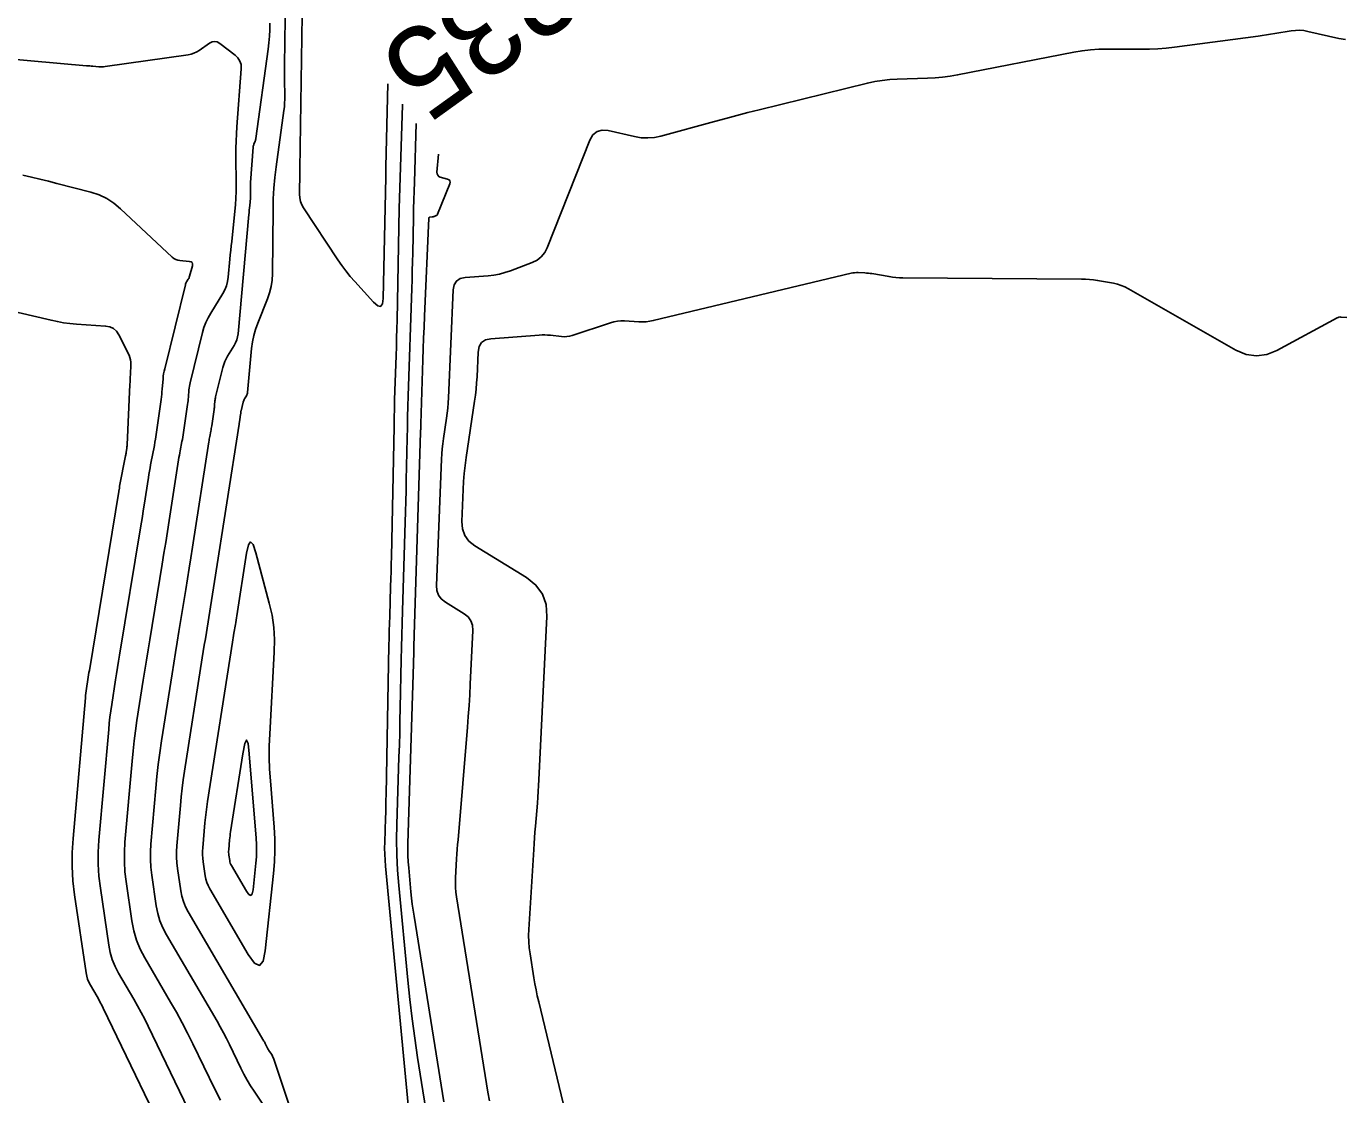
# Model space of a CAD drawing. Extents: x 658976 to 668726, y 639543 to 647196.
# Drawn here: x 663060.7 to 663148.9, y 642207.7 to 642279.3 of the extents above; entities that cross this region are included whole.
import ezdxf

# ---------------------------------------------------------------- set-up
doc = ezdxf.new("R2010")
doc.units = 0
for name, color, linetype in [('Ex_Contour Labels', 7, 'Continuous'), ('Ex_Major Contours', 7, 'Continuous'), ('Ex_Minor Contours', 7, 'Continuous')]:
    doc.layers.add(name, color=color, linetype=linetype)

msp = doc.modelspace()

# ---------------------------------------------------------------- linework, layer by layer
at = {"layer": 'Ex_Major Contours'}
for points in [[(663080.015, 642201.94), (663077.283, 642210.113), (663077.258, 642210.18), (663077.228, 642210.245), (663077.194, 642210.308), (663077.156, 642210.369), (663076.979, 642210.629), (663076.947, 642210.678), (663076.917, 642210.729), (663076.889, 642210.78), (663076.862, 642210.833), (663076.76, 642211.045), (663076.734, 642211.097), (663076.707, 642211.15), (663076.679, 642211.201), (663076.65, 642211.252), (663071.569, 642219.924), (663071.394, 642220.257), (663071.254, 642220.602), (663071.148, 642220.959), (663071.076, 642221.328), (663070.856, 642222.828), (663070.812, 642223.204), (663070.79, 642223.58), (663070.79, 642223.956), (663070.812, 642224.334), (663071.05, 642227.043), (663071.106, 642227.62), (663071.171, 642228.195), (663071.246, 642228.77), (663071.331, 642229.343), (663072.52, 642236.935), (663072.587, 642237.362), (663072.655, 642237.789), (663072.724, 642238.215), (663072.794, 642238.642), (663073.075, 642240.347), (663073.144, 642240.774), (663073.213, 642241.2), (663073.281, 642241.627), (663073.348, 642242.054), (663074.983, 642252.605), (663074.988, 642252.631), (663074.992, 642252.657), (663074.997, 642252.684), (663075.002, 642252.71), (663075.022, 642252.814), (663075.027, 642252.84), (663075.032, 642252.867), (663075.036, 642252.893), (663075.04, 642252.919), (663075.086, 642253.242), (663075.089, 642253.263), (663075.092, 642253.284), (663075.094, 642253.305), (663075.096, 642253.326), (663075.103, 642253.41), (663075.105, 642253.431), (663075.108, 642253.452), (663075.111, 642253.472), (663075.116, 642253.493), (663075.259, 642254.07), (663075.276, 642254.129), (663075.297, 642254.186), (663075.323, 642254.241), (663075.353, 642254.294), (663075.482, 642254.504), (663075.511, 642254.557), (663075.533, 642254.613), (663075.549, 642254.67), (663075.558, 642254.731), (663075.825, 642257.672), (663075.88, 642258.105), (663075.966, 642258.531), (663076.084, 642258.949), (663076.232, 642259.359), (663076.887, 642260.987), (663077.031, 642261.397), (663077.134, 642261.816), (663077.198, 642262.243), (663077.222, 642262.677), (663077.259, 642266.987), (663077.277, 642267.705), (663077.318, 642268.42), (663077.382, 642269.134), (663077.469, 642269.846), (663077.989, 642273.61), (663078.02, 642273.862), (663078.04, 642274.115), (663078.051, 642274.369), (663078.052, 642274.624), (663078.037, 642275.642), (663078.034, 642275.897), (663078.033, 642276.152), (663078.034, 642276.406), (663078.036, 642276.661), (663078.127, 642282.944)], [(663085.935, 642274.045), (663085.933, 642273.976), (663085.913, 642273.284), (663085.891, 642272.592), (663085.799, 642269.826), (663085.777, 642269.134), (663085.757, 642268.442), (663085.74, 642267.75), (663085.724, 642267.058), (663085.571, 642259.571), (663085.558, 642258.978), (663085.543, 642258.384), (663085.526, 642257.79), (663085.508, 642257.197), (663085.431, 642254.823), (663085.412, 642254.229), (663085.396, 642253.635), (663085.381, 642253.042), (663085.369, 642252.448), (663085.195, 642243.713), (663085.184, 642243.216), (663085.172, 642242.719), (663085.158, 642242.223), (663085.143, 642241.727), (663085.08, 642239.741), (663085.065, 642239.244), (663085.052, 642238.748), (663085.04, 642238.251), (663085.03, 642237.755), (663084.837, 642227.785), (663084.829, 642227.385), (663084.819, 642226.984), (663084.809, 642226.584), (663084.797, 642226.184), (663084.747, 642224.582), (663084.741, 642224.182), (663084.747, 642223.782), (663084.766, 642223.383), (663084.798, 642222.984), (663086.429, 642205.792)]]:
    msp.add_lwpolyline(points, dxfattribs=at)
at = {"layer": 'Ex_Minor Contours'}
for points in [[(663084.949, 642275.416), (663084.831, 642269.835), (663084.83, 642269.777), (663084.828, 642269.719), (663084.826, 642269.661), (663084.825, 642269.604), (663084.817, 642269.372), (663084.815, 642269.314), (663084.813, 642269.256), (663084.812, 642269.199), (663084.811, 642269.141), (663084.644, 642261.018), (663084.597, 642260.653), (663084.473, 642260.491), (663084.273, 642260.531), (663083.997, 642260.775), (663082.742, 642262.154), (663082.435, 642262.504), (663082.142, 642262.865), (663081.864, 642263.237), (663081.6, 642263.621), (663079.308, 642267.089), (663079.186, 642267.304), (663079.1, 642267.531), (663079.049, 642267.768), (663079.034, 642268.015), (663079.046, 642269.504), (663079.047, 642269.517), (663079.048, 642269.53), (663079.049, 642269.543), (663079.05, 642269.556), (663079.06, 642269.625), (663079.061, 642269.634), (663079.061, 642269.643), (663079.061, 642269.666), (663079.061, 642269.68), (663079.274, 642284.452)], [(663077.045, 642279.468), (663077.043, 642279.032), (663077.024, 642278.597), (663076.989, 642278.163), (663076.938, 642277.73), (663076.11, 642271.747), (663076.101, 642271.697), (663076.09, 642271.648), (663076.075, 642271.6), (663076.057, 642271.553), (663075.98, 642271.365), (663075.963, 642271.318), (663075.95, 642271.27), (663075.94, 642271.22), (663075.934, 642271.17), (663075.757, 642268.793), (663075.75, 642268.681), (663075.745, 642268.569), (663075.743, 642268.458), (663075.743, 642268.346), (663075.746, 642267.88), (663075.746, 642267.777), (663075.742, 642267.675), (663075.736, 642267.573), (663075.726, 642267.471), (663075.683, 642267.063), (663075.672, 642266.961), (663075.662, 642266.859), (663075.652, 642266.757), (663075.642, 642266.655), (663074.915, 642258.65), (663074.884, 642258.445), (663074.831, 642258.248), (663074.755, 642258.058), (663074.657, 642257.876), (663074.217, 642257.163), (663074.114, 642256.982), (663074.027, 642256.795), (663073.954, 642256.601), (663073.897, 642256.4), (663073.41, 642254.433), (663073.395, 642254.363), (663073.382, 642254.293), (663073.372, 642254.222), (663073.364, 642254.151), (663073.341, 642253.865), (663073.335, 642253.794), (663073.328, 642253.722), (663073.319, 642253.651), (663073.31, 642253.58), (663073.151, 642252.479), (663073.138, 642252.389), (663073.123, 642252.3), (663073.107, 642252.21), (663073.09, 642252.121), (663073.021, 642251.766), (663073.004, 642251.677), (663072.988, 642251.587), (663072.973, 642251.498), (663072.958, 642251.409), (663071.864, 642244.35), (663071.753, 642243.643), (663071.641, 642242.937), (663071.528, 642242.231), (663071.412, 642241.525), (663070.948, 642238.702), (663070.832, 642237.996), (663070.718, 642237.289), (663070.606, 642236.583), (663070.494, 642235.877), (663069.788, 642231.37), (663069.671, 642230.579), (663069.568, 642229.787), (663069.478, 642228.993), (663069.401, 642228.197), (663069.073, 642224.461), (663069.043, 642223.94), (663069.042, 642223.421), (663069.073, 642222.902), (663069.133, 642222.385), (663069.436, 642220.316), (663069.536, 642219.807), (663069.682, 642219.315), (663069.876, 642218.839), (663070.116, 642218.379), (663073.507, 642212.592), (663073.727, 642212.207), (663073.939, 642211.818), (663074.144, 642211.425), (663074.34, 642211.028), (663075.11, 642209.43), (663075.31, 642209.034), (663075.524, 642208.647), (663075.752, 642208.268), (663075.993, 642207.897), (663077.324, 642205.934)], [(663149.127, 642278.38), (663148.692, 642278.446), (663146.61, 642278.922), (663146.335, 642278.971), (663146.059, 642278.993), (663145.782, 642278.987), (663145.504, 642278.955), (663144.391, 642278.769), (663144.113, 642278.724), (663143.834, 642278.681), (663143.555, 642278.641), (663143.276, 642278.603), (663137.675, 642277.862), (663137.114, 642277.798), (663136.553, 642277.753), (663135.99, 642277.727), (663135.426, 642277.721), (663133.167, 642277.733), (663132.604, 642277.723), (663132.043, 642277.684), (663131.485, 642277.618), (663130.929, 642277.524), (663123.137, 642276.006), (663122.637, 642275.919), (663122.135, 642275.853), (663121.631, 642275.807), (663121.124, 642275.782), (663119.093, 642275.722), (663118.587, 642275.694), (663118.084, 642275.639), (663117.585, 642275.558), (663117.09, 642275.45), (663109.841, 642273.662), (663109.092, 642273.475), (663108.344, 642273.283), (663107.597, 642273.087), (663106.851, 642272.886), (663103.257, 642271.906), (663102.818, 642271.814), (663102.378, 642271.777), (663101.937, 642271.795), (663101.495, 642271.869), (663099.724, 642272.271), (663099.315, 642272.306), (663098.975, 642272.211), (663098.704, 642271.985), (663098.502, 642271.628), (663095.637, 642264.426), (663095.466, 642264.093), (663095.24, 642263.816), (663094.959, 642263.594), (663094.624, 642263.429), (663093.166, 642262.875), (663092.803, 642262.751), (663092.434, 642262.655), (663092.059, 642262.585), (663091.678, 642262.542), (663090.142, 642262.425), (663089.803, 642262.351), (663089.557, 642262.188), (663089.402, 642261.936), (663089.34, 642261.596), (663089.022, 642254.36), (663089.002, 642254.017), (663088.973, 642253.674), (663088.936, 642253.332), (663088.889, 642252.992), (663088.684, 642251.631), (663088.637, 642251.29), (663088.6, 642250.948), (663088.572, 642250.606), (663088.553, 642250.263), (663088.214, 642241.795), (663088.24, 642241.449), (663088.349, 642241.146), (663088.539, 642240.887), (663088.812, 642240.672), (663090.065, 642239.897), (663090.337, 642239.682), (663090.527, 642239.423), (663090.633, 642239.12), (663090.656, 642238.774), (663090.479, 642235.177), (663090.441, 642234.455), (663090.396, 642233.734), (663090.345, 642233.012), (663090.288, 642232.292), (663089.659, 642224.746), (663089.634, 642224.426), (663089.61, 642224.107), (663089.587, 642223.787), (663089.567, 642223.468), (663089.489, 642222.189), (663089.478, 642221.87), (663089.485, 642221.551), (663089.509, 642221.234), (663089.551, 642220.917), (663091.558, 642208.387), (663091.654, 642207.823), (663091.761, 642207.261)], [(663073.731, 642207.288), (663073.359, 642208.027), (663071.891, 642211.072), (663071.539, 642211.784), (663071.173, 642212.488), (663070.793, 642213.185), (663070.398, 642213.874), (663068.664, 642216.835), (663068.357, 642217.42), (663068.11, 642218.027), (663067.923, 642218.655), (663067.797, 642219.304), (663067.41, 642221.941), (663067.333, 642222.601), (663067.295, 642223.262), (663067.295, 642223.924), (663067.334, 642224.588), (663067.811, 642230.019), (663067.876, 642230.7), (663067.953, 642231.38), (663068.042, 642232.058), (663068.142, 642232.735), (663068.566, 642235.439), (663068.672, 642236.115), (663068.78, 642236.791), (663068.889, 642237.466), (663068.999, 642238.141), (663069.834, 642243.213), (663069.953, 642243.943), (663070.071, 642244.673), (663070.187, 642245.403), (663070.301, 642246.134), (663070.933, 642250.212), (663070.958, 642250.365), (663070.983, 642250.517), (663071.011, 642250.669), (663071.04, 642250.821), (663071.159, 642251.428), (663071.187, 642251.58), (663071.214, 642251.732), (663071.239, 642251.885), (663071.262, 642252.038), (663071.533, 642253.918), (663071.549, 642254.039), (663071.564, 642254.161), (663071.576, 642254.282), (663071.587, 642254.404), (663071.626, 642254.892), (663071.639, 642255.014), (663071.656, 642255.134), (663071.678, 642255.254), (663071.705, 642255.373), (663072.534, 642258.731), (663072.633, 642259.072), (663072.757, 642259.403), (663072.906, 642259.723), (663073.081, 642260.033), (663073.892, 642261.346), (663074.033, 642261.607), (663074.142, 642261.879), (663074.218, 642262.162), (663074.262, 642262.456), (663074.37, 642263.652), (663074.398, 642263.951), (663074.427, 642264.25), (663074.457, 642264.549), (663074.489, 642264.848), (663074.705, 642266.869), (663074.746, 642267.306), (663074.774, 642267.743), (663074.789, 642268.181), (663074.792, 642268.619), (663074.775, 642270.615), (663074.776, 642271.094), (663074.787, 642271.572), (663074.808, 642272.05), (663074.838, 642272.528), (663075.128, 642276.421), (663075.118, 642276.691), (663075.046, 642276.934), (663074.912, 642277.148), (663074.715, 642277.335), (663073.685, 642278.117), (663073.517, 642278.213), (663073.349, 642278.247), (663073.179, 642278.219), (663073.007, 642278.13), (663072.32, 642277.649), (663072.144, 642277.54), (663071.959, 642277.454), (663071.765, 642277.39), (663071.562, 642277.35), (663066.005, 642276.567), (663065.902, 642276.555), (663065.799, 642276.549), (663065.696, 642276.548), (663065.593, 642276.554), (663065.179, 642276.586), (663065.076, 642276.594), (663064.972, 642276.603), (663064.869, 642276.611), (663064.765, 642276.621), (663059.048, 642277.134)], [(663087.777, 642204.99), (663086.953, 642210.155), (663086.758, 642211.448), (663086.583, 642212.743), (663086.428, 642214.041), (663086.294, 642215.341), (663085.692, 642221.692), (663085.611, 642222.712), (663085.563, 642223.734), (663085.546, 642224.756), (663085.562, 642225.78), (663085.702, 642230.293), (663085.726, 642231.109), (663085.748, 642231.924), (663085.767, 642232.739), (663085.784, 642233.555), (663085.847, 642236.817), (663085.864, 642237.632), (663085.884, 642238.447), (663085.906, 642239.263), (663085.93, 642240.078), (663086.119, 642246.024), (663086.141, 642246.73), (663086.16, 642247.435), (663086.177, 642248.141), (663086.192, 642248.846), (663086.248, 642251.669), (663086.264, 642252.375), (663086.281, 642253.08), (663086.301, 642253.786), (663086.322, 642254.491), (663086.556, 642261.683), (663086.575, 642262.278), (663086.591, 642262.872), (663086.606, 642263.466), (663086.619, 642264.061), (663086.668, 642266.439), (663086.681, 642267.034), (663086.696, 642267.628), (663086.713, 642268.222), (663086.732, 642268.817), (663086.863, 642272.754)], [(663088.347, 642270.692), (663088.249, 642269.482), (663088.255, 642269.367), (663088.294, 642269.275), (663088.366, 642269.206), (663088.471, 642269.158), (663088.955, 642269.014), (663089.055, 642268.968), (663089.113, 642268.902), (663089.13, 642268.815), (663089.104, 642268.708), (663088.292, 642266.667), (663088.276, 642266.636), (663088.255, 642266.61), (663088.229, 642266.589), (663088.197, 642266.574), (663088.061, 642266.522), (663088.027, 642266.511), (663087.993, 642266.502), (663087.958, 642266.495), (663087.922, 642266.491), (663087.779, 642266.48), (663087.747, 642266.473), (663087.724, 642266.458), (663087.71, 642266.435), (663087.704, 642266.403), (663087.415, 642259.826), (663087.384, 642259.096), (663087.355, 642258.366), (663087.328, 642257.636), (663087.303, 642256.906), (663087.164, 642252.619), (663087.163, 642252.572), (663087.161, 642252.525), (663087.16, 642252.478), (663087.159, 642252.431), (663087.155, 642252.244), (663087.154, 642252.198), (663087.153, 642252.151), (663087.152, 642252.104), (663087.15, 642252.057), (663086.719, 642238.468), (663086.714, 642238.307), (663086.71, 642238.147), (663086.706, 642237.987), (663086.702, 642237.826), (663086.69, 642237.184), (663086.687, 642237.024), (663086.683, 642236.863), (663086.679, 642236.703), (663086.674, 642236.542), (663086.3, 642224.497), (663086.294, 642224.09), (663086.3, 642223.683), (663086.32, 642223.276), (663086.352, 642222.87), (663086.506, 642221.247), (663086.547, 642220.842), (663086.596, 642220.437), (663086.65, 642220.034), (663086.711, 642219.631), (663088.697, 642207.178)], [(663071.881, 642206.055), (663068.889, 642212.264), (663068.664, 642212.719), (663068.429, 642213.17), (663068.186, 642213.616), (663067.934, 642214.057), (663066.906, 642215.811), (663066.672, 642216.257), (663066.484, 642216.72), (663066.341, 642217.199), (663066.245, 642217.694), (663065.687, 642221.498), (663065.594, 642222.3), (663065.547, 642223.104), (663065.547, 642223.909), (663065.594, 642224.715), (663066.246, 642232.139), (663066.286, 642232.557), (663066.334, 642232.974), (663066.388, 642233.389), (663066.449, 642233.804), (663066.709, 642235.463), (663066.775, 642235.878), (663066.841, 642236.292), (663066.908, 642236.706), (663066.975, 642237.12), (663068.379, 642245.65), (663068.441, 642246.029), (663068.502, 642246.409), (663068.562, 642246.789), (663068.622, 642247.168), (663068.908, 642249.016), (663068.943, 642249.231), (663068.979, 642249.447), (663069.018, 642249.662), (663069.059, 642249.877), (663069.227, 642250.735), (663069.268, 642250.95), (663069.306, 642251.165), (663069.341, 642251.381), (663069.373, 642251.597), (663069.756, 642254.256), (663069.779, 642254.427), (663069.8, 642254.599), (663069.818, 642254.771), (663069.833, 642254.943), (663069.888, 642255.633), (663069.906, 642255.805), (663069.93, 642255.976), (663069.961, 642256.145), (663069.999, 642256.314), (663071.389, 642261.938), (663071.404, 642261.989), (663071.422, 642262.039), (663071.444, 642262.086), (663071.47, 642262.133), (663071.582, 642262.314), (663071.609, 642262.36), (663071.631, 642262.408), (663071.65, 642262.457), (663071.666, 642262.508), (663071.853, 642263.217), (663071.867, 642263.337), (663071.836, 642263.425), (663071.763, 642263.482), (663071.645, 642263.508), (663071.022, 642263.555), (663070.876, 642263.578), (663070.741, 642263.623), (663070.616, 642263.692), (663070.501, 642263.784), (663067.04, 642267.037), (663066.594, 642267.407), (663066.114, 642267.714), (663065.598, 642267.958), (663065.048, 642268.138), (663062.775, 642268.732), (663062.207, 642268.878), (663061.637, 642269.021), (663061.067, 642269.16), (663060.496, 642269.295)], [(663149.22, 642259.74), (663148.831, 642259.779), (663148.764, 642259.781), (663148.698, 642259.773), (663148.635, 642259.755), (663148.573, 642259.727), (663144.543, 642257.536), (663143.853, 642257.256), (663143.164, 642257.167), (663142.477, 642257.27), (663141.792, 642257.565), (663134.591, 642261.676), (663134.352, 642261.799), (663134.105, 642261.901), (663133.851, 642261.98), (663133.588, 642262.038), (663132.522, 642262.227), (663132.255, 642262.269), (663131.987, 642262.299), (663131.718, 642262.318), (663131.448, 642262.325), (663119.475, 642262.406), (663119.242, 642262.412), (663119.009, 642262.428), (663118.776, 642262.453), (663118.545, 642262.488), (663117.386, 642262.687), (663117.273, 642262.704), (663117.158, 642262.718), (663117.044, 642262.728), (663116.929, 642262.735), (663116.468, 642262.753), (663116.353, 642262.754), (663116.239, 642262.746), (663116.126, 642262.731), (663116.013, 642262.708), (663102.745, 642259.541), (663102.507, 642259.494), (663102.269, 642259.464), (663102.028, 642259.451), (663101.786, 642259.456), (663100.816, 642259.512), (663100.575, 642259.514), (663100.336, 642259.494), (663100.101, 642259.452), (663099.869, 642259.387), (663097.307, 642258.543), (663097.13, 642258.495), (663096.95, 642258.467), (663096.768, 642258.458), (663096.585, 642258.469), (663095.846, 642258.554), (663095.661, 642258.571), (663095.476, 642258.579), (663095.291, 642258.578), (663095.106, 642258.568), (663091.865, 642258.32), (663091.502, 642258.241), (663091.237, 642258.066), (663091.071, 642257.796), (663091.004, 642257.43), (663090.931, 642255.776), (663090.907, 642255.364), (663090.873, 642254.952), (663090.827, 642254.541), (663090.771, 642254.131), (663090.202, 642250.357), (663090.129, 642249.827), (663090.071, 642249.295), (663090.028, 642248.761), (663089.999, 642248.227), (663089.913, 642246.085), (663089.951, 642245.581), (663090.109, 642245.141), (663090.386, 642244.764), (663090.782, 642244.45), (663094.242, 642242.313), (663094.875, 642241.812), (663095.314, 642241.21), (663095.561, 642240.507), (663095.616, 642239.702), (663095.077, 642228.762), (663095.057, 642228.373), (663095.032, 642227.984), (663095.005, 642227.595), (663094.974, 642227.206), (663094.845, 642225.652), (663094.813, 642225.263), (663094.784, 642224.875), (663094.757, 642224.486), (663094.732, 642224.096), (663094.405, 642218.732), (663094.391, 642218.324), (663094.4, 642217.917), (663094.431, 642217.512), (663094.484, 642217.108), (663094.743, 642215.492), (663094.811, 642215.089), (663094.888, 642214.688), (663094.972, 642214.288), (663095.065, 642213.89), (663097.406, 642204.212)], [(663070.817, 642203.225), (663065.887, 642213.455), (663065.788, 642213.654), (663065.686, 642213.852), (663065.579, 642214.047), (663065.469, 642214.24), (663065.019, 642215.007), (663064.917, 642215.203), (663064.834, 642215.405), (663064.772, 642215.615), (663064.73, 642215.831), (663063.965, 642221.054), (663063.854, 642221.999), (663063.799, 642222.945), (663063.799, 642223.893), (663063.855, 642224.842), (663064.682, 642234.259), (663064.697, 642234.413), (663064.714, 642234.567), (663064.734, 642234.721), (663064.757, 642234.874), (663064.853, 642235.487), (663064.877, 642235.64), (663064.901, 642235.793), (663064.926, 642235.946), (663064.951, 642236.099), (663066.924, 642248.087), (663066.929, 642248.116), (663066.933, 642248.145), (663066.938, 642248.174), (663066.942, 642248.203), (663066.96, 642248.32), (663066.965, 642248.349), (663066.97, 642248.378), (663066.975, 642248.407), (663066.981, 642248.436), (663067.38, 642250.476), (663067.392, 642250.537), (663067.402, 642250.598), (663067.412, 642250.658), (663067.422, 642250.719), (663067.457, 642250.964), (663067.465, 642251.025), (663067.471, 642251.086), (663067.476, 642251.147), (663067.48, 642251.209), (663067.668, 642255.258), (663067.676, 642255.425), (663067.684, 642255.592), (663067.693, 642255.758), (663067.702, 642255.925), (663067.74, 642256.593), (663067.739, 642256.757), (663067.717, 642256.918), (663067.674, 642257.074), (663067.61, 642257.225), (663066.933, 642258.578), (663066.774, 642258.821), (663066.572, 642259.001), (663066.329, 642259.118), (663066.043, 642259.17), (663064.081, 642259.304), (663063.653, 642259.342), (663063.228, 642259.397), (663062.805, 642259.469), (663062.384, 642259.558), (663054.766, 642261.331)]]:
    msp.add_lwpolyline(points, dxfattribs=at)
for points in [[(663072.913, 642221.676), (663072.826, 642221.89), (663072.76, 642222.112), (663072.715, 642222.341), (663072.579, 642223.272), (663072.552, 642223.505), (663072.538, 642223.738), (663072.538, 642223.972), (663072.552, 642224.206), (663072.7, 642225.888), (663072.734, 642226.246), (663072.775, 642226.604), (663072.821, 642226.96), (663072.874, 642227.316), (663074.546, 642237.993), (663074.569, 642238.14), (663074.593, 642238.288), (663074.616, 642238.435), (663074.64, 642238.582), (663074.737, 642239.17), (663074.761, 642239.317), (663074.785, 642239.464), (663074.808, 642239.611), (663074.831, 642239.758), (663075.481, 642243.949), (663075.607, 642244.512), (663075.753, 642244.705), (663075.919, 642244.529), (663076.104, 642243.983), (663077.008, 642240.608), (663077.192, 642239.799), (663077.309, 642238.983), (663077.361, 642238.16), (663077.347, 642237.33), (663077.04, 642231.813), (663077.01, 642231.034), (663077.007, 642230.256), (663077.03, 642229.478), (663077.08, 642228.701), (663077.334, 642225.591), (663077.379, 642224.814), (663077.388, 642224.037), (663077.359, 642223.261), (663077.294, 642222.485), (663076.739, 642217.31), (663076.593, 642216.602), (663076.355, 642216.326), (663076.024, 642216.48), (663075.601, 642217.066), (663073.021, 642221.469)], [(663074.432, 642223.095), (663074.398, 642223.178), (663074.372, 642223.264), (663074.355, 642223.353), (663074.302, 642223.716), (663074.291, 642223.806), (663074.286, 642223.897), (663074.286, 642223.988), (663074.291, 642224.079), (663074.349, 642224.734), (663074.362, 642224.873), (663074.378, 642225.012), (663074.396, 642225.151), (663074.417, 642225.289), (663075.234, 642230.511), (663075.369, 642231.197), (663075.487, 642231.423), (663075.588, 642231.189), (663075.672, 642230.495), (663076.133, 642224.849), (663076.158, 642224.431), (663076.162, 642224.013), (663076.147, 642223.596), (663076.112, 642223.179), (663075.92, 642221.396), (663075.864, 642221.12), (663075.771, 642221.013), (663075.642, 642221.073), (663075.478, 642221.301), (663074.474, 642223.014)]]:
    msp.add_lwpolyline(points, close=True, dxfattribs=at)

# ---------------------------------------------------------------- texts
at = {"layer": 'Ex_Contour Labels'}
msp.add_text('1235', height=6, rotation=215.72944, dxfattribs=at).set_placement((663098.551, 642287.901))

doc.saveas('drawing.dxf')
